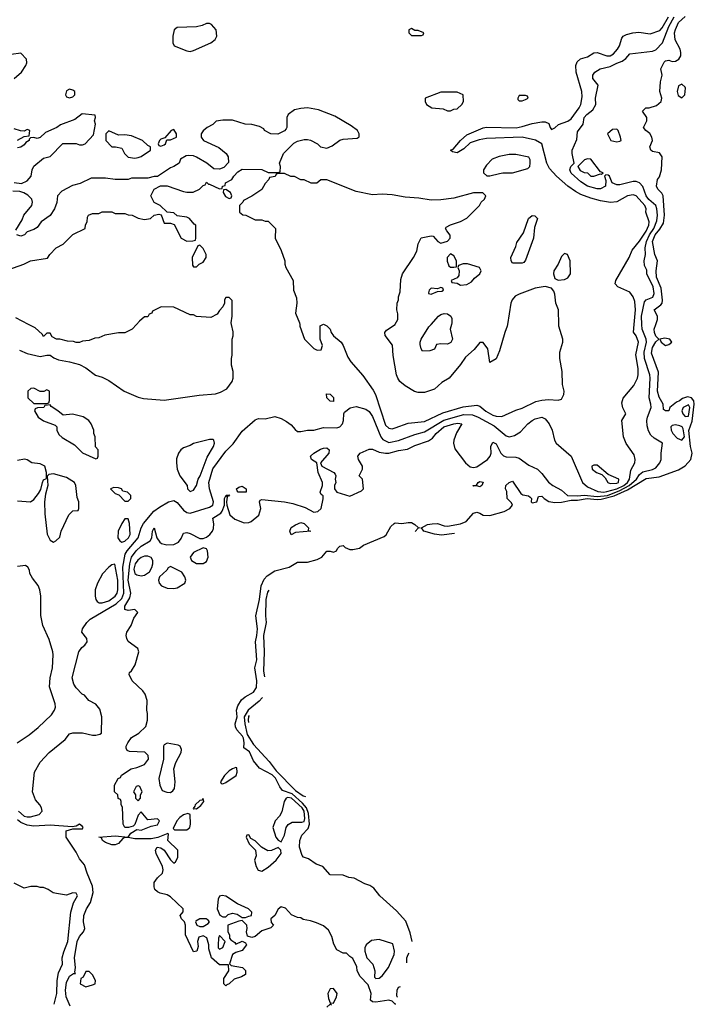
# Model space of a CAD drawing. Header units: inches. Extents: x 2348352 to 2479776, y 460422 to 613655.
# Tile 545 of 590: x 2461163 to 2465306, y 565824 to 571871. Entities that reach past the tile are written whole.
import ezdxf

# ---------------------------------------------------------------- set-up
doc = ezdxf.new("R2010")
doc.units = ezdxf.units.IN
doc.header["$MEASUREMENT"] = 0
doc.layers.add('C4566', color=7, linetype='Continuous')
doc.layers.add('C4567', color=7, linetype='Continuous')

msp = doc.modelspace()

# ---------------------------------------------------------------- linework, layer by layer
at = {"layer": 'C4566', "color": 4}
for points, elevation in [([(2461155.5, 567010), (2461190, 566980.4), (2461210, 566974.9), (2461230, 566975.5), (2461282, 566990), (2461302, 567010), (2461298, 567030), (2461288, 567050), (2461260.2, 567080.2), (2461242, 567130), (2461254, 567250), (2461290, 567311.3), (2461344, 567370), (2461442, 567450), (2461470, 567484.7), (2461490, 567491.3), (2461550, 567491.3), (2461610, 567478), (2461630, 567478), (2461656.4, 567483.6), (2461666, 567490), (2461668.7, 567590), (2461656.5, 567636.5), (2461630, 567668), (2461588, 567690), (2461562, 567722), (2461548, 567730), (2461510, 567768), (2461495.3, 567790), (2461485.2, 567830), (2461527, 567990), (2461544, 568016), (2461562.7, 568030), (2461578, 568050), (2461575.1, 568070), (2461544, 568110), (2461548.7, 568130), (2461576.2, 568170), (2461597, 568190), (2461756.1, 568283.9), (2461790, 568317), (2461802.9, 568350), (2461796, 568510), (2461811.3, 568588.7), (2461823.5, 568610), (2461891, 568690), (2461909.8, 568750.2), (2461923.6, 568776.4), (2461987.9, 568852.1), (2462021.6, 568878.4), (2462077.2, 568910), (2462110, 568917.6), (2462130, 568905.5), (2462170, 568859.5), (2462190, 568844.9), (2462210, 568841.3), (2462330, 568878), (2462349.5, 568890), (2462354, 568910), (2462329.7, 568990), (2462325.1, 569030), (2462350, 569113.4), (2462430, 569220.5), (2462474, 569266), (2462530, 569344), (2462610, 569414), (2462630, 569423), (2462670, 569420.5), (2462730, 569434), (2462770, 569422), (2462802.8, 569402.8), (2462830, 569384), (2462854.2, 569354.2), (2462870, 569343), (2462890, 569342.4), (2462930, 569350.7), (2462970, 569350.7), (2463030, 569367.3), (2463110, 569363.8), (2463130, 569370.7), (2463146.6, 569390), (2463152.7, 569410), (2463154, 569450), (2463159, 569461), (2463192.3, 569487.7), (2463230, 569494.9), (2463290, 569479.5), (2463310, 569465.5), (2463330, 569434), (2463380.4, 569310), (2463393.5, 569293.5), (2463430, 569275.5), (2463490, 569287), (2463590, 569324.2), (2463650, 569341.1), (2463767.7, 569412.3), (2463890, 569447.3), (2463944.1, 569444.1), (2463979.1, 569430), (2464076.4, 569376.4), (2464150, 569315.5), (2464170, 569310.5), (2464202, 569318), (2464239.3, 569340.7), (2464284, 569390), (2464309.6, 569410.4), (2464330, 569420.7), (2464370, 569430.7), (2464390, 569421), (2464414, 569390), (2464434, 569350), (2464446.8, 569290), (2464458.8, 569270), (2464550.8, 569190), (2464620.7, 569030), (2464650, 569002), (2464714.6, 568974.6), (2464750, 568970.2), (2464770, 568972.8), (2464830, 568989.2), (2464873.3, 569010), (2464895.3, 569030), (2464907.6, 569050), (2464915.6, 569104.4), (2464940.7, 569150), (2464943.6, 569170), (2464938, 569198), (2464887.9, 569267.9), (2464871.8, 569310), (2464860.9, 569410), (2464885.2, 569450), (2464868, 569488), (2464861.2, 569518.8), (2464870, 569546), (2464934.7, 569625.2), (2464956.9, 569670), (2464962.4, 569690), (2464962.4, 569730), (2464946.6, 569813.4), (2464963.7, 569890), (2464950, 569929), (2464932, 569952), (2464936.7, 570000)], 32), ([(2461162, 569842), (2461210, 569821), (2461290, 569802.8), (2461330, 569812), (2461350, 569812), (2461374, 569794), (2461401.6, 569781.6), (2461470, 569770.7), (2461530, 569754), (2461570, 569734), (2461628.8, 569688.8), (2461670, 569676.3), (2461710, 569656.3), (2461804.7, 569590), (2461890, 569553.4), (2461924.1, 569544.1), (2462050, 569534.9), (2462266.4, 569566.4), (2462365.6, 569574.4), (2462396.5, 569583.5), (2462436, 569604), (2462468.7, 569650), (2462475.3, 569670), (2462474, 569710), (2462464, 569750), (2462464, 569790), (2462469.1, 569810.9), (2462469, 569910), (2462474, 569930), (2462473.6, 569953.6), (2462464, 570000)], 36), ([(2461881.1, 570000), (2461854, 569970), (2461810, 569948), (2461770, 569948), (2461685.4, 569934.6), (2461650, 569918), (2461625.4, 569914.6), (2461590, 569902), (2461550, 569898), (2461530, 569888.7), (2461510, 569888.7), (2461494.6, 569894.6), (2461456.4, 569896.4), (2461410, 569908.7), (2461389.2, 569909.2), (2461363.1, 569923.1), (2461350, 569946), (2461330, 569946), (2461310, 569926), (2461300.4, 569940.4), (2461258.6, 569978.6), (2461217.5, 570000)], 36), ([(2463474, 565825.6), (2463470, 565825.7), (2463450, 565842.9), (2463430, 565849.1), (2463350, 565836.9), (2463330, 565839.3), (2463317.2, 565850), (2463321.2, 565890), (2463303.1, 565943.1), (2463254.6, 565994.6), (2463235.3, 566030), (2463234.6, 566054.6), (2463210, 566106), (2463190, 566118), (2463170, 566138), (2463150, 566138), (2463110, 566158), (2463092.9, 566192.9), (2463080.1, 566240.1), (2463059.6, 566279.6), (2463030, 566305.2), (2462985.2, 566325.2), (2462950, 566337.2), (2462905.2, 566345.2), (2462890, 566355.3), (2462870, 566358), (2462833.6, 566373.6), (2462795.1, 566415.1), (2462770, 566422), (2462750, 566408), (2462730.8, 566369.2), (2462706, 566350), (2462707.5, 566327.5), (2462722, 566310), (2462716.9, 566303.1), (2462706.4, 566293.6), (2462650, 566274.5), (2462610, 566240.7), (2462590, 566234.5), (2462562.7, 566242.7), (2462556, 566270), (2462561.2, 566290), (2462559, 566310), (2462530, 566338), (2462510, 566335.3), (2462442, 566310), (2462442, 566270), (2462451.3, 566250), (2462452, 566230), (2462459.6, 566219.6), (2462483.6, 566203.6), (2462490, 566194), (2462530, 566212), (2462550, 566202), (2462556, 566190), (2462530, 566155.3), (2462490, 566142), (2462470.8, 566129.2), (2462452.7, 566072.7), (2462462, 566062), (2462530.9, 566050.9), (2462550.8, 566030.8), (2462550.9, 566010.9), (2462550, 566008), (2462526.4, 565993.6), (2462480.5, 565979.5), (2462450, 565949.2), (2462435.3, 565944.7), (2462430, 565938), (2462418, 565950), (2462416.4, 565983.6), (2462448, 566030), (2462446, 566066), (2462390, 566066), (2462342, 566110), (2462324.7, 566164.7), (2462324, 566190), (2462312.5, 566232.5), (2462290, 566244), (2462262.8, 566237.2), (2462256, 566210), (2462259.8, 566180.2), (2462251.3, 566150), (2462230, 566146), (2462182, 566250), (2462182, 566310), (2462175.3, 566330), (2462158, 566350), (2462148, 566370), (2462167.3, 566392.7), (2462168, 566410), (2462090, 566485.2), (2462070, 566496), (2462026, 566506), (2462010, 566514), (2461994, 566530), (2461990, 566546), (2461990, 566571.3), (2462010, 566601), (2462041.2, 566630), (2462045.2, 566650), (2462041.2, 566670), (2462002, 566750), (2461997.2, 566770), (2462008, 566790), (2462030, 566786), (2462050.6, 566770.6), (2462090, 566712), (2462110, 566692), (2462120.4, 566699.6), (2462134.6, 566725.4), (2462135.3, 566770), (2462074, 566830), (2462078, 566870), (2462073.2, 566873.2), (2462012.3, 566847.7), (2461970, 566839.7), (2461870, 566840.5), (2461830, 566849.4), (2461810, 566849.2), (2461797.3, 566842.7), (2461770, 566812.7), (2461750, 566804.2), (2461730, 566804.2), (2461690, 566818.4), (2461672.7, 566830), (2461665.6, 566845.6), (2461648.7, 566851.3), (2461750, 566858), (2461829.4, 566850.6), (2461844.9, 566875.1), (2461882.7, 566897.3), (2461910, 566894), (2461970, 566918), (2462010, 566927), (2462021.2, 566950), (2462010, 566964), (2461950, 566958), (2461910, 567006), (2461890, 566986), (2461871, 566929), (2461861, 566919), (2461830.7, 566909.3), (2461808.7, 566910), (2461799, 566930), (2461795.3, 567035.3), (2461786, 567050), (2461786, 567070), (2461782, 567082), (2461767.3, 567087.3), (2461766, 567110), (2461746, 567130), (2461746, 567170), (2461768.7, 567210), (2461782, 567218), (2461789.3, 567230.7), (2461848, 567270), (2461882, 567278), (2461930, 567298), (2461954, 567330), (2461952.1, 567352.1), (2461931.9, 567371.9), (2461837.2, 567377.2), (2461823.7, 567383.7), (2461818, 567398), (2461817.2, 567410), (2461826.6, 567430), (2461850, 567462.8), (2461894, 567490), (2461937.2, 567530), (2461949.2, 567570), (2461949, 567610), (2461944, 567630), (2461945.2, 567690), (2461933.2, 567730), (2461919, 567750), (2461854, 567810), (2461835.3, 567850), (2461838, 567862), (2461850, 567872), (2461871.6, 567908.4), (2461894, 567990), (2461888.7, 568010), (2461830, 568052.7), (2461820.5, 568070), (2461816.9, 568090), (2461821.6, 568110), (2461847.3, 568150), (2461863.7, 568196.3), (2461888, 568230), (2461870, 568248), (2461830, 568242), (2461809.2, 568250), (2461809.6, 568270), (2461838.9, 568321.1), (2461845.7, 568350), (2461829.8, 568430), (2461839.5, 568530), (2461850, 568570.6), (2461879.5, 568610), (2461910, 568637.1), (2461964, 568670), (2461975.3, 568690), (2461978, 568730), (2461990, 568751.3), (2462004.7, 568690), (2462023.4, 568663.4), (2462035.2, 568655.2), (2462066, 568646), (2462110, 568647.7), (2462137.6, 568662.4), (2462155.1, 568684.9), (2462170, 568718), (2462190, 568721), (2462210, 568716), (2462270, 568684.7), (2462290, 568684.7), (2462310, 568693.4), (2462331.1, 568708.9), (2462347.3, 568730), (2462353.4, 568746.6), (2462355.1, 568775.1), (2462349.2, 568810), (2462399.6, 568840.4), (2462407.6, 568852.4), (2462422, 568890), (2462422, 568930), (2462432, 568952), (2462452.7, 568952.7), (2462446, 568946), (2462434, 568946), (2462438, 568938), (2462434, 568910), (2462434.8, 568890), (2462454, 568830), (2462483.6, 568803.6), (2462541.7, 568781.7), (2462570, 568783.8), (2462584, 568790), (2462631.2, 568828.8), (2462644.5, 568870), (2462635.3, 568910), (2462640.2, 568919.8), (2462650, 568924.7), (2462790, 568910.3), (2462840.9, 568900.9), (2462916.1, 568876.1), (2462970, 568847.7), (2462995.3, 568850), (2463015.1, 568870), (2463028, 568928), (2463027.3, 568947.3), (2463015.3, 568955.3), (2463008.7, 568968.7), (2463022.7, 569010), (2463023.7, 569030), (2462997, 569090), (2462988.9, 569148.9), (2462955.3, 569170), (2462949.3, 569190), (2462969.2, 569210), (2463010, 569233), (2463030, 569240.7), (2463050, 569241), (2463064.7, 569230), (2463062.8, 569210), (2463011, 569150), (2463018, 569130), (2463092, 569090), (2463099.8, 569079.8), (2463104.7, 569070), (2463101, 569050), (2463104.7, 569030), (2463096, 569010), (2463096, 568990), (2463112, 568970), (2463190, 568944.9), (2463263.1, 568976.9), (2463275.3, 568990), (2463268, 569050), (2463248, 569070), (2463268.7, 569111.3), (2463269, 569130), (2463244, 569170), (2463239, 569190), (2463255.3, 569210), (2463310, 569234), (2463330, 569234), (2463370, 569214.9), (2463410, 569208.7), (2463431, 569209), (2463490, 569225.7), (2463545.8, 569234.2), (2463590, 569256.3), (2463674.8, 569285.2), (2463699.5, 569300.5), (2463722, 569330), (2463767.6, 569370), (2463830.3, 569390.3), (2463853.8, 569393.8), (2463878, 569390), (2463846.9, 569333.1), (2463830.5, 569290), (2463827.3, 569270), (2463835.2, 569235.2), (2463900.7, 569150), (2463930, 569124.9), (2463950, 569120.7), (2463970, 569125.5), (2464036, 569170), (2464052.7, 569190), (2464059.3, 569210), (2464057.2, 569250), (2464070, 569276), (2464090, 569266), (2464119.1, 569210), (2464133.7, 569193.7), (2464150, 569185.7), (2464210, 569184.9), (2464230, 569178.9), (2464290, 569135.8), (2464344, 569110), (2464370, 569084.9), (2464410, 569030.4), (2464437.3, 569010), (2464490, 568982), (2464528.3, 568948.3), (2464590, 568947.1), (2464630, 568952.1), (2464710, 568942.8), (2464774, 568950), (2464850, 568980.1), (2464906, 569010), (2464952.1, 569050), (2464970, 569078), (2464990, 569094.9), (2465050, 569108.2), (2465070, 569119.1), (2465094.3, 569150), (2465103, 569170), (2465102, 569210), (2465111.6, 569270), (2465060.6, 569300.6), (2465040.3, 569320.3), (2465025.9, 569345.9), (2465016.6, 569376.6), (2465014.8, 569410), (2465018.8, 569430), (2465041, 569490), (2465040.4, 569510), (2465029.7, 569550), (2465036, 569670), (2465033.5, 569690), (2464999.8, 569790), (2464999.3, 569830), (2465012.8, 569890), (2465009.8, 569910), (2464986.6, 569970), (2464984.7, 570000)], 28), ([(2462883.3, 570000), (2462884.7, 569990), (2462912, 569910), (2462970, 569852), (2462990, 569842), (2463015.3, 569844.7), (2463022, 569870), (2463008.7, 569910), (2463008.7, 569991.3), (2463026, 570000)], 36), ([(2463033.8, 570000), (2463050, 569991.3), (2463070.5, 569970.5), (2463076, 569950), (2463091, 569930), (2463138, 569890), (2463150.7, 569870.7), (2463178.8, 569798.8), (2463196, 569770), (2463270, 569686), (2463335.1, 569595.1), (2463347.7, 569570), (2463410, 569382), (2463430, 569362.4), (2463450, 569359.3), (2463470, 569365.5), (2463550, 569394.4), (2463650, 569403.7), (2463762.4, 569457.6), (2463886.7, 569493.3), (2463970, 569504.9), (2463990, 569497.3), (2464026.1, 569466.1), (2464070, 569442.6), (2464090, 569435.8), (2464125.1, 569434.9), (2464210, 569473.4), (2464250, 569485.5), (2464333.8, 569526.2), (2464370, 569535.5), (2464410, 569539.3), (2464470, 569534.8), (2464490, 569541), (2464504.5, 569570), (2464507, 569590), (2464497, 569630), (2464495.1, 569710), (2464481.2, 569790), (2464481.2, 569830), (2464498, 569890), (2464498, 569910), (2464475.1, 569990), (2464474.9, 570000)], 36), ([(2464159.6, 570000), (2464158, 569990), (2464142, 569950), (2464110, 569838), (2464090, 569789), (2464050, 569766), (2464039, 569850), (2464010, 569888), (2463990, 569888), (2463954, 569846), (2463900.9, 569799.1), (2463870, 569754), (2463801, 569670), (2463756.1, 569643.9), (2463710, 569602), (2463650, 569581.2), (2463610, 569582), (2463587.6, 569587.6), (2463530, 569622.7), (2463497.2, 569650), (2463485.2, 569670), (2463477.2, 569690), (2463457.2, 569810), (2463452.1, 569872.1), (2463407.3, 569932.7), (2463406, 569950), (2463416.4, 569963.6), (2463468.6, 570000)], 36), ([(2463815.2, 570000), (2463806.8, 569970), (2463820.7, 569910), (2463810.4, 569889.6), (2463790, 569879.3), (2463750, 569881.2), (2463724, 569876), (2463710, 569848), (2463682.8, 569837.2), (2463636.4, 569836.4), (2463629, 569849), (2463623.1, 569876.9), (2463622, 569890), (2463628.7, 569910), (2463675.9, 569984.1), (2463690.2, 570000)], 32), ([(2463833.5, 568714.9), (2463753.6, 568706.4), (2463710, 568711.1), (2463646, 568730), (2463631.2, 568750), (2463668.6, 568771.4), (2463696, 568776), (2463730, 568776.5), (2463770, 568762.8), (2463790, 568760.8), (2463870, 568774.4), (2463905.3, 568790), (2463950, 568840.4), (2463970, 568846.7), (2463990, 568841.6), (2464010, 568827.9), (2464050, 568826), (2464139.3, 568850), (2464173.6, 568870), (2464189.2, 568890), (2464184.7, 568904.7), (2464158, 568930), (2464154.6, 568974.6), (2464146, 568990), (2464148, 569010), (2464168.7, 569030), (2464190, 569038), (2464241.6, 568961.6), (2464253.2, 568953.2), (2464287.3, 568947.3), (2464299.1, 568939.1), (2464306, 568930), (2464304, 568910), (2464310, 568904.9), (2464339.3, 568910), (2464350, 568942), (2464370, 568944.7), (2464384.7, 568930), (2464413, 568913), (2464450, 568905.6), (2464490, 568908), (2464550, 568920.7), (2464590, 568919.5), (2464648.6, 568931.4), (2464710, 568924.1), (2464734.2, 568925.8), (2464813.9, 568946.1), (2464895.1, 568984.9), (2465010, 569054.3), (2465090, 569062.8), (2465210, 569105.9), (2465250, 569131.4), (2465284.8, 569170), (2465292.5, 569210), (2465282, 569250), (2465272.6, 569347.4), (2465293.5, 569406.5), (2465306.4, 569510), (2465302.6, 569530), (2465290, 569548.6), (2465265.1, 569554.9), (2465234.4, 569545.6), (2465214.8, 569530), (2465196.7, 569523.3), (2465156, 569490), (2465150, 569469.3), (2465129, 569469), (2465118, 569478), (2465115.3, 569510), (2465090, 569554), (2465081.1, 569590), (2465086, 569706), (2465044, 569824), (2465050, 569858.8), (2465070, 569892), (2465088, 569910), (2465070, 569928), (2465061.2, 569950), (2465059, 569970), (2465069.9, 570000)], 24), ([(2461150, 568916), (2461230, 568911), (2461250, 568924.7), (2461279.5, 568960.5), (2461294, 568986), (2461302.7, 569030), (2461310, 569044.7), (2461327.3, 569052.7), (2461328.7, 569090), (2461318, 569130), (2461290, 569144), (2461238, 569150), (2461210, 569169), (2461193.2, 569173.2), (2461150, 569165.1)], 36), ([(2463574.3, 566210.2), (2463562.2, 566262.2), (2463535.5, 566335.5), (2463478, 566398), (2463376, 566490), (2463337.9, 566537.9), (2463313.6, 566553.6), (2463283.4, 566563.4), (2463218.4, 566598.4), (2463183.7, 566603.7), (2463150, 566617.2), (2463070, 566619.6), (2463024.2, 566670), (2462984.1, 566684.1), (2462937.1, 566717.1), (2462907.3, 566727.3), (2462898, 566738), (2462882.4, 566790), (2462883.5, 566830), (2462896.9, 566863.1), (2462935.5, 566904.5), (2462942.3, 566930), (2462936.4, 566996.4), (2462924.6, 567030), (2462899.8, 567059.8), (2462836.7, 567116.6), (2462777.7, 567137.7), (2462760.6, 567160.6), (2462733.7, 567213.7), (2462713.6, 567233.6), (2462635.2, 567275.2), (2462599.8, 567319.8), (2462575.1, 567375.1), (2462539.3, 567399.3), (2462541.8, 567430), (2462538.2, 567458.2), (2462531.7, 567471.7), (2462496.9, 567510), (2462488.4, 567528.4), (2462487, 567547), (2462498.2, 567590), (2462495.6, 567630), (2462502.3, 567657.7), (2462526.2, 567693.8), (2462548, 567712), (2462598.4, 567741.6), (2462618, 567770), (2462619, 567810), (2462606.9, 567890), (2462619.2, 567940.8), (2462610.8, 568050), (2462620.5, 568090), (2462624.1, 568130), (2462612.8, 568210), (2462636.5, 568310), (2462646, 568394), (2462665.4, 568434.6), (2462683.5, 568456.5), (2462730, 568486.7), (2462817.6, 568510), (2462870, 568540.2), (2462930, 568539.5), (2462990, 568555.2), (2463019.2, 568570), (2463050, 568607.7), (2463070, 568608.2), (2463090, 568600.4), (2463109.2, 568610), (2463115.8, 568624.2), (2463130, 568637.3), (2463150, 568642.8), (2463162.8, 568630), (2463190, 568617), (2463210, 568616.5), (2463250, 568625.4), (2463275.3, 568644.7), (2463402.4, 568697.6), (2463413.3, 568706.7), (2463442.2, 568757.8), (2463463.1, 568776.9), (2463470, 568780.3), (2463510, 568777.4), (2463550, 568783.8), (2463570, 568783.2), (2463590.8, 568770.8), (2463610, 568751.7), (2463622, 568750), (2463610, 568747.6), (2463591.6, 568728.4), (2463591.3, 568728.3)], 24), ([(2461148.7, 567430), (2461221.5, 567478.5), (2461276.2, 567523.8), (2461358, 567602), (2461377.2, 567630), (2461382.7, 567650), (2461380.9, 567670), (2461346.8, 567773.2), (2461349.5, 567830), (2461364.5, 567890), (2461369.4, 567970), (2461366.6, 567990), (2461344.8, 568064.8), (2461305.2, 568150), (2461292.9, 568212.9), (2461292.7, 568330), (2461286.6, 568370), (2461276.2, 568396.2), (2461241.2, 568441.2), (2461225.2, 568470), (2461224, 568490), (2461214, 568510), (2461198.6, 568518.6), (2461150, 568513.6)], 36), ([(2462693.4, 568367.7), (2462685.4, 568354.6), (2462675.1, 568310), (2462672.5, 568210), (2462676, 568170), (2462661.5, 568090), (2462664.6, 567990), (2462660.8, 567870), (2462665.9, 567835.1)], 24), ([(2462654.2, 567709.4), (2462652.9, 567707.2), (2462634.2, 567685.8), (2462566.8, 567630), (2462542.3, 567590), (2462546.2, 567546.2), (2462561.2, 567481.2), (2462600, 567420), (2462694.8, 567314.8), (2462738.2, 567258.2), (2462857.5, 567137.5), (2462905.2, 567105.2), (2462917.6, 567100.3)], 24), ([(2462572.8, 567598.8), (2462567.8, 567592.2), (2462565.9, 567570), (2462568.8, 567554.6)], 28), ([(2461472.3, 565812.3), (2461449.7, 565869.8), (2461444.4, 565910), (2461450, 565958), (2461470, 565996), (2461494, 566014), (2461506, 566014), (2461502, 566022), (2461506.6, 566050), (2461499, 566110), (2461515.6, 566210), (2461530, 566240.7), (2461556, 566270), (2461563.7, 566290), (2461555.1, 566330), (2461558, 566370), (2461573, 566410), (2461598.9, 566450), (2461614, 566510), (2461611.1, 566550), (2461576.9, 566630), (2461561.2, 566681.2), (2461530, 566718), (2461510, 566758), (2461448.4, 566851.6), (2461449.4, 566890.6), (2461490, 566902.8), (2461550, 566902.8), (2461553.3, 566910), (2461550, 566917.2), (2461530, 566931.2), (2461510, 566919), (2461485.8, 566914.2), (2461350, 566925.4), (2461250, 566918.7), (2461210, 566924.2), (2461170, 566941.1), (2461150, 566956.2)], 32), ([(2461375.9, 565824.1), (2461391.3, 565890), (2461393, 565970), (2461402.3, 566017.7), (2461426, 566070), (2461425.1, 566110), (2461433.6, 566146.4), (2461458.7, 566210), (2461477.2, 566390), (2461493.6, 566446.4), (2461518, 566490), (2461510, 566506), (2461490, 566508), (2461450, 566495.3), (2461390, 566504), (2461369.3, 566509.3), (2461338, 566530), (2461310, 566542), (2461290, 566542), (2461270, 566548.7), (2461231.6, 566548.4), (2461190, 566538), (2461130, 566568)], 36), ([(2463540.5, 566079.1), (2463540.1, 566080.1), (2463540.4, 566110), (2463549.1, 566130.9), (2463555.4, 566137.5)], 24), ([(2463485.4, 565867.7), (2463481.3, 565870), (2463479.1, 565879.1), (2463481.1, 565910), (2463490, 565930.4), (2463502.9, 565934)], 24), ([(2463078, 565818), (2463070, 565826), (2463050, 565806)], 32)]:
    msp.add_lwpolyline(points, dxfattribs=dict(at, elevation=elevation))
for points, elevation in [([(2465125.2, 569914.8), (2465094, 569910), (2465102, 569890), (2465130, 569871), (2465150, 569876), (2465168.7, 569890), (2465155.3, 569910)], 24), ([(2461250, 569608), (2461232.7, 569607.3), (2461214, 569590), (2461214, 569550), (2461250, 569514), (2461330, 569514), (2461342, 569518), (2461347.3, 569532.7), (2461346, 569590), (2461330, 569598), (2461311.6, 569588.4), (2461290, 569588)], 36), ([(2463090, 569526), (2463070, 569528), (2463050, 569548), (2463047.3, 569572.7), (2463070, 569572), (2463090, 569552)], 32), ([(2461350, 569506), (2461318, 569502), (2461311.1, 569488.9), (2461272.7, 569487.3), (2461258, 569482), (2461254, 569470), (2461276, 569430), (2461310, 569407.3), (2461381, 569381), (2461391, 569371), (2461391, 569350), (2461404, 569324), (2461424.5, 569304.5), (2461499.8, 569259.8), (2461550, 569212), (2461630, 569174), (2461642, 569178), (2461646, 569190), (2461646, 569230), (2461628, 569248), (2461626, 569310), (2461618, 569330), (2461618, 569350), (2461602, 569390), (2461588, 569410), (2461552.9, 569432.9), (2461488.4, 569448.4), (2461430, 569442), (2461398, 569470), (2461356.4, 569496.4)], 36), ([(2465270, 569505.1), (2465238.7, 569490), (2465228.9, 569470), (2465235.3, 569450), (2465250, 569434), (2465270, 569437.1), (2465279.3, 569490)], 28), ([(2465190, 569382.6), (2465170, 569379.5), (2465161.6, 569370), (2465163.7, 569350), (2465174, 569330), (2465202, 569302), (2465230, 569288.5), (2465246.3, 569310), (2465238.7, 569358.7), (2465230.8, 569370.8), (2465216.6, 569376.6)], 28), ([(2462350, 569294), (2462330, 569294), (2462230, 569268.7), (2462210, 569255.3), (2462170, 569242), (2462152, 569230), (2462138, 569210), (2462126.4, 569173.6), (2462126, 569150), (2462131, 569110), (2462146.8, 569070), (2462192, 569010), (2462194, 568990), (2462210, 568974), (2462230, 568982), (2462248.9, 569011.1), (2462259.3, 569050), (2462271.8, 569070), (2462315.6, 569184.4), (2462353.2, 569250), (2462359, 569270), (2462355.3, 569290)], 36), ([(2464690, 569135.1), (2464678, 569130), (2464678.8, 569110), (2464706, 569090), (2464738, 569078), (2464758, 569058), (2464776, 569030), (2464790, 569022), (2464830, 569025.7), (2464841.2, 569030), (2464842, 569050), (2464778, 569078), (2464710, 569134.5)], 36), ([(2461370, 569082), (2461342, 569078), (2461332.7, 569067.3), (2461336, 569010), (2461322, 568958), (2461316, 568910), (2461316.9, 568836.9), (2461331.6, 568711.6), (2461350, 568674), (2461370, 568662), (2461386, 568670), (2461410, 568694), (2461418, 568730), (2461466, 568830), (2461490, 568854), (2461522, 568858), (2461526, 568870), (2461526, 568910), (2461516.4, 568936.4), (2461508.7, 569010), (2461499, 569030), (2461450, 569059.3)], 36), ([(2461742, 568998), (2461722, 568990), (2461750, 568962), (2461772.7, 568952.7), (2461810, 568914), (2461830, 568914), (2461846, 568930), (2461846, 568950), (2461826, 568970), (2461796.4, 568976.4), (2461788, 568990), (2461770, 568997.2)], 36), ([(2462550, 568969.4), (2462506, 568970), (2462498, 568978), (2462495.3, 568990), (2462510, 569001), (2462530, 569006), (2462554.8, 568990), (2462554, 568970)], 28), ([(2463990, 569002), (2463970, 569008), (2463950, 569006), (2463946, 569010), (2463968, 569012), (2463978, 569030), (2463990, 569036), (2464010, 569031.3), (2464002, 569010)], 24), ([(2461830, 568806), (2461810, 568806), (2461790, 568778), (2461767.3, 568730), (2461766.8, 568690), (2461778, 568670), (2461790, 568662.8), (2461810, 568668), (2461832, 568690), (2461842.7, 568710), (2461838, 568778)], 36), ([(2462830, 568708), (2462822, 568730), (2462830, 568752), (2462858, 568770), (2462890, 568782.8), (2462910, 568776.3), (2462936, 568750), (2462934, 568734), (2462952, 568730), (2462858, 568722)], 24), ([(2461950, 568576), (2461930, 568576), (2461910, 568569.3), (2461888, 568552), (2461873.4, 568530), (2461863.5, 568496.5), (2461870.6, 568470.6), (2461882.4, 568462.4), (2461910, 568456.3), (2461930, 568459.1), (2461959.6, 568480.4), (2461974, 568506), (2461980.9, 568530), (2461981.2, 568550), (2461970, 568568.7)], 28), ([(2462290, 568628.7), (2462230, 568599), (2462211, 568570), (2462218, 568550), (2462250, 568531), (2462290, 568531), (2462310, 568544.7), (2462321.2, 568570), (2462317.2, 568610), (2462310, 568622)], 28), ([(2461747.3, 568527.3), (2461730, 568524), (2461710, 568509.2), (2461672.5, 568467.5), (2461640.7, 568410), (2461627.3, 568370), (2461626.8, 568330), (2461630.8, 568310), (2461639.1, 568299.1), (2461650.6, 568290.6), (2461670, 568290.5), (2461710, 568303.1), (2461750, 568330.5), (2461761.1, 568350), (2461765.7, 568370), (2461766, 568430)], 36), ([(2462090, 568514), (2462074.8, 568505.2), (2462066, 568490), (2462022.8, 568450), (2462014.8, 568430), (2462020.7, 568410), (2462035.2, 568395.2), (2462070, 568380.7), (2462110, 568378), (2462130, 568383), (2462177.2, 568410), (2462182.7, 568430), (2462178, 568450), (2462158.3, 568478.3)], 28), ([(2462070, 567428.7), (2462050, 567418), (2462046.8, 567410), (2462046.8, 567330), (2462018.8, 567210), (2462024.7, 567170), (2462038, 567138), (2462066.4, 567126.4), (2462090, 567126), (2462104.7, 567135.3), (2462114, 567150), (2462118, 567190), (2462109.4, 567270.6), (2462122.7, 567310), (2462156, 567370), (2462157.2, 567390), (2462149.1, 567409.1), (2462136, 567416)], 28), ([(2462490, 567278), (2462470, 567271.3), (2462450, 567257.7), (2462422, 567230), (2462397.3, 567190), (2462400.5, 567180.5), (2462410, 567177.3), (2462430, 567187.3), (2462493.2, 567230), (2462499.3, 567250), (2462495.9, 567275.9)], 28), ([(2461890, 567166), (2461878, 567162), (2461862, 567130), (2461874, 567110), (2461874, 567090), (2461890, 567074), (2461906, 567090), (2461906, 567110), (2461915.3, 567130), (2461902, 567162)], 28), ([(2462290, 567088), (2462282.8, 567077.2), (2462270, 567075.6), (2462241.6, 567050), (2462239.5, 567040.5), (2462227.7, 567027.7), (2462230, 567022), (2462234, 567026), (2462250, 567025.5), (2462275.1, 567044.9), (2462295.1, 567070)], 28), ([(2462810, 567095.3), (2462799.5, 567090), (2462788.2, 567070), (2462774, 567006), (2462759.8, 566980.2), (2462732, 566950), (2462718, 566910), (2462736, 566850), (2462750, 566831.3), (2462770, 566822), (2462790, 566862), (2462799.3, 566910), (2462811.5, 566928.5), (2462837.6, 566942.4), (2462896.6, 566943.4), (2462910, 566947.3), (2462913.7, 566966.3), (2462911, 567010), (2462898.7, 567030), (2462831.8, 567090)], 28), ([(2462196.2, 566996.2), (2462170, 566986.9), (2462147.5, 566972.5), (2462128.7, 566951.3), (2462104.9, 566904.9), (2462114.8, 566894.8), (2462190, 566894.8), (2462209, 566910), (2462213.2, 566930), (2462209.3, 566989.3)], 28), ([(2462570, 566866), (2462558, 566862), (2462554, 566850), (2462572, 566810), (2462611.1, 566771.1), (2462615.3, 566735.3), (2462606, 566710), (2462616, 566670), (2462627.5, 566647.5), (2462650, 566641), (2462690, 566666), (2462739, 566710), (2462768.7, 566750), (2462768, 566770), (2462750, 566788), (2462710, 566769), (2462686.3, 566766.3), (2462649, 566789), (2462610, 566828), (2462582, 566842)], 28), ([(2462407.3, 566492.7), (2462390, 566488), (2462382.8, 566470), (2462376, 566410), (2462391.6, 566371.6), (2462410, 566362), (2462430, 566362), (2462443.7, 566376.3), (2462470, 566384), (2462498, 566378), (2462530, 566358), (2462550, 566358), (2462570, 566364.7), (2462586, 566370), (2462588, 566390), (2462568, 566410), (2462501.5, 566441.5), (2462430, 566489.2)], 28), ([(2462270, 566348.7), (2462244.7, 566335.3), (2462242, 566330), (2462252, 566310), (2462270, 566301), (2462290, 566301), (2462320.4, 566319.6), (2462328, 566330), (2462320.4, 566340.4), (2462308.4, 566348.4)], 28), ([(2462390, 566246), (2462384.7, 566230), (2462382, 566190), (2462382, 566170), (2462390, 566162), (2462410, 566174), (2462426, 566210)], 28), ([(2463370, 566222), (2463323.6, 566216.4), (2463291.6, 566188.4), (2463282, 566170), (2463282, 566150), (2463296, 566110), (2463331.3, 566070), (2463344.7, 566030), (2463342, 565990), (2463350, 565982), (2463370, 565984.7), (2463390, 565998), (2463429, 566050), (2463464, 566130), (2463465.2, 566150), (2463454.6, 566194.6)], 28), ([(2461590, 566026), (2461570, 566026), (2461554, 565990), (2461538, 565982), (2461534, 565950), (2461570, 565932), (2461610, 565944.7), (2461626, 565950), (2461628, 565970), (2461610, 566006)], 32), ([(2463090, 565921.2), (2463070, 565919), (2463054.8, 565890), (2463060.7, 565860.7), (2463070, 565834), (2463090, 565832), (2463109, 565870), (2463112.3, 565890)], 32)]:
    msp.add_lwpolyline(points, close=True, dxfattribs=dict(at, elevation=elevation))
at = {"layer": 'C4567', "color": 4}
for points, elevation in [([(2462330, 571849), (2462310, 571849), (2462283.8, 571836.2), (2462250, 571827.6), (2462130, 571824), (2462111.3, 571810), (2462102.8, 571770), (2462102.8, 571730), (2462111.3, 571710), (2462190, 571680.5), (2462210, 571677.1), (2462230, 571681.3), (2462337.2, 571730), (2462363.7, 571750), (2462373.6, 571770), (2462369.3, 571809.3), (2462342, 571842)], 36), ([(2463570, 571818), (2463554, 571810), (2463554, 571790), (2463570, 571774), (2463630, 571774), (2463642, 571778), (2463646, 571790), (2463610, 571806), (2463590, 571806)], 36), ([(2461470, 571444), (2461450, 571435.3), (2461444, 571410), (2461450, 571398), (2461470, 571391), (2461490, 571398), (2461502, 571410), (2461502, 571430), (2461490, 571439)], 36), ([(2463850, 571426), (2463750, 571426), (2463654, 571390), (2463654, 571370), (2463662, 571350), (2463694, 571330), (2463763.6, 571323.6), (2463790, 571312), (2463810, 571312), (2463830, 571322), (2463850, 571324.7), (2463878, 571350), (2463888, 571370), (2463886, 571410)], 36), ([(2465230, 571475.3), (2465210, 571466), (2465201, 571430), (2465206.4, 571406.4), (2465230, 571392), (2465248, 571410), (2465253.2, 571450), (2465250, 571458)], 24), ([(2464270, 571406), (2464230, 571406), (2464222, 571390), (2464222, 571382), (2464230, 571374), (2464250, 571374), (2464270, 571382), (2464286, 571390), (2464282, 571402)], 36), ([(2461710, 571188), (2461692, 571170), (2461692, 571130), (2461730, 571091.3), (2461751.3, 571091.3), (2461790, 571082), (2461806, 571050), (2461830, 571026.8), (2461870, 571021), (2461890, 571024.7), (2461910, 571031.3), (2461966, 571070), (2461966, 571090), (2461950, 571098), (2461918, 571130), (2461850, 571157.2), (2461810, 571164), (2461770, 571162)], 36), ([(2462110, 571198), (2462094, 571190), (2462054, 571146), (2462030, 571138), (2462022, 571130), (2462014, 571110), (2462018, 571098), (2462030, 571094), (2462050, 571102), (2462058, 571110), (2462066, 571134), (2462090, 571134), (2462126, 571150), (2462126, 571170)], 36), ([(2464830, 571199), (2464803.5, 571196.5), (2464774, 571170), (2464794, 571130), (2464830, 571121), (2464850, 571124.7), (2464858, 571130), (2464854, 571150), (2464839, 571190)], 28), ([(2464210, 571042.7), (2464170, 571042.7), (2464108.1, 571031.9), (2464065.8, 571014.2), (2464030, 570979), (2464011, 570950), (2464012, 570930), (2464031.6, 570911.6), (2464051.6, 570911.6), (2464110, 570926), (2464130, 570930.8), (2464190, 570931), (2464283.1, 570956.9), (2464295.3, 570970), (2464299, 570990), (2464299, 571010), (2464290, 571028)], 36), ([(2464650, 571017.2), (2464632, 571010), (2464592, 570970), (2464604.7, 570944.7), (2464630, 570932), (2464650, 570931.3), (2464671.3, 570911.3), (2464690, 570911), (2464730, 570924.7), (2464736.4, 570923.6), (2464746, 570930), (2464730, 570938), (2464670, 571014)], 28), ([(2462430, 570828), (2462414, 570826), (2462412, 570810), (2462426.4, 570786.4), (2462450, 570774), (2462462, 570778), (2462466, 570790), (2462458, 570810)], 36), ([(2464190, 570375.3), (2464181.2, 570390), (2464179.3, 570410), (2464210, 570478), (2464216.9, 570503.1), (2464257.9, 570562.1), (2464288.6, 570651.4), (2464310, 570668), (2464327.5, 570667.5), (2464344, 570650), (2464325.8, 570594.2), (2464318.5, 570530), (2464270, 570394), (2464259.8, 570380.2), (2464250, 570375.3)], 32), ([(2462270, 570486), (2462258, 570482), (2462222, 570410), (2462223.6, 570363.6), (2462230, 570354), (2462250, 570354), (2462266, 570370), (2462290, 570382), (2462308, 570410), (2462308, 570430), (2462302, 570442), (2462290, 570466)], 36), ([(2463810, 570433.2), (2463788.2, 570411.8), (2463788.1, 570388.1), (2463799.6, 570359.6), (2463810, 570351.3), (2463830, 570352), (2463846, 570354), (2463845.2, 570390), (2463830, 570422)], 36), ([(2464510, 570435.3), (2464490, 570418), (2464471, 570370), (2464442.8, 570330), (2464440.7, 570310), (2464450, 570282), (2464470, 570271), (2464510, 570274.8), (2464530, 570286.8), (2464545.2, 570310), (2464544, 570390), (2464528.4, 570428.4)], 36), ([(2463887.3, 570372.7), (2463858, 570362), (2463854, 570350), (2463862, 570330), (2463859.6, 570300.4), (2463850, 570286), (2463814, 570270), (2463818, 570258), (2463850, 570254), (2463870, 570242), (2463910, 570246), (2463938, 570262), (2463955.5, 570284.5), (2463988.7, 570310), (2463997.2, 570330), (2463988, 570350), (2463912.5, 570372.5)], 36), ([(2463750, 570226), (2463730, 570218), (2463690, 570222), (2463678, 570210), (2463674, 570194), (2463674, 570190), (2463690, 570186), (2463730, 570202), (2463756.4, 570203.6), (2463766, 570210), (2463762, 570222)], 36)]:
    msp.add_lwpolyline(points, close=True, dxfattribs=dict(at, elevation=elevation))
for points, elevation in [([(2464936.7, 570000), (2464945.4, 570090), (2464940.1, 570140.1), (2464931.3, 570170), (2464910, 570198), (2464837.2, 570230), (2464821.2, 570250), (2464824, 570270), (2464906.6, 570410), (2464923.9, 570456.1), (2464970, 570510.6), (2465010, 570572.7), (2465028, 570610), (2465029.6, 570630), (2465009.4, 570689.4), (2465011.6, 570710), (2465002.9, 570730), (2464950, 570789.5), (2464930, 570796.2), (2464896, 570790), (2464830, 570752.7), (2464791.6, 570748.4), (2464730, 570759.3), (2464670, 570776.2), (2464610, 570797.6), (2464576.4, 570816.4), (2464529.7, 570849.7), (2464459.5, 570910), (2464417.7, 570957.7), (2464399.7, 570990), (2464370, 571108.7), (2464331.4, 571131.4), (2464249.5, 571149.5), (2464030, 571140.9), (2463986, 571134), (2463930, 571115.3), (2463890, 571079), (2463850, 571054), (2463820.4, 571060.4), (2463808.7, 571070), (2463824.7, 571075.3), (2463869.5, 571130.5), (2463910, 571164.7), (2464010, 571207.3), (2464030, 571210.7), (2464212.5, 571207.5), (2464250, 571214.8), (2464310, 571234.8), (2464370, 571244.9), (2464390, 571244), (2464413.4, 571233.4), (2464421, 571210), (2464430, 571198), (2464450, 571206.8), (2464472.1, 571227.9), (2464530, 571247.7), (2464550, 571263), (2464599.6, 571330), (2464609.6, 571350), (2464617, 571397), (2464615.1, 571430), (2464580.4, 571550), (2464578, 571590), (2464586.7, 571613.3), (2464608, 571632), (2464650, 571644.4), (2464690, 571668), (2464710, 571670.8), (2464768.8, 571648.8), (2464790, 571650.5), (2464810, 571662.4), (2464835.1, 571690), (2464847.6, 571710), (2464861.4, 571758.5), (2464869.7, 571770.3), (2464890, 571781.3), (2464928.3, 571791.7), (2464964.7, 571795.2), (2465034.8, 571785.2), (2465095.4, 571804.6), (2465110, 571821.1), (2465148.7, 571890)], 32), ([(2464984.7, 570000), (2464981.5, 570050), (2465001.5, 570138.5), (2465010, 570150.4), (2465051.9, 570168.1), (2465059.7, 570190), (2465053.3, 570230), (2465015.1, 570310), (2465013.8, 570333.8), (2465001.5, 570361.5), (2464998, 570390), (2465005.6, 570430), (2465004.4, 570470), (2465013.2, 570510), (2465031.3, 570550), (2465057.8, 570590), (2465075.6, 570635.6), (2465080.4, 570670), (2465077.2, 570710), (2465069.7, 570730), (2465028, 570768), (2465010.9, 570790), (2464990, 570846), (2464970, 570869.5), (2464950, 570877), (2464930, 570878), (2464850, 570857.2), (2464830, 570857.2), (2464802, 570870), (2464786, 570910), (2464776.4, 570916.4), (2464762, 570918), (2464754, 570910), (2464763.6, 570883.6), (2464761, 570850), (2464730, 570833.2), (2464710, 570832.7), (2464650, 570849.6), (2464610, 570875.3), (2464550, 570928.7), (2464542, 570950), (2464548.7, 570970), (2464568, 570990), (2464555.3, 571050), (2464555.3, 571070), (2464584.5, 571135.5), (2464590, 571182), (2464624, 571230), (2464630, 571270.7), (2464646.6, 571290), (2464682.7, 571317.3), (2464702, 571350), (2464699.3, 571390), (2464715.3, 571470), (2464684, 571510), (2464684, 571530), (2464695.3, 571550), (2464728, 571570), (2464790, 571583), (2464830, 571604.9), (2464863.2, 571616.8), (2464886.6, 571633.4), (2464910, 571662.8), (2465050, 571679.1), (2465070, 571687.3), (2465111.1, 571728.9), (2465149.8, 571830), (2465182.5, 571890)], 28), ([(2465069.9, 570000), (2465080.9, 570030), (2465079.3, 570050), (2465059, 570090), (2465100.7, 570119.3), (2465109.6, 570130.4), (2465111.8, 570148.2), (2465102, 570222), (2465073.5, 570290), (2465072.4, 570330), (2465079.6, 570390), (2465063.5, 570430), (2465049.8, 570510), (2465065.6, 570550), (2465095, 570585), (2465117.5, 570622.5), (2465124.2, 570670), (2465115.6, 570790), (2465106.2, 570806.2), (2465082, 570830), (2465073.2, 570850), (2465081.2, 570890), (2465093, 570907), (2465104.5, 570950), (2465109, 571030), (2465093.6, 571053.6), (2465050, 571061.2), (2465039, 571070), (2465033.2, 571090), (2465049.2, 571130), (2465046, 571150), (2465032.9, 571172.9), (2465008.7, 571190), (2464995.3, 571210), (2465014, 571250), (2465014, 571270), (2464988.7, 571310), (2465008, 571330), (2465030, 571330.4), (2465074.7, 571345.3), (2465102.7, 571370), (2465107, 571390), (2465094.5, 571430), (2465099.6, 571490), (2465109.3, 571530), (2465101.2, 571570), (2465121.2, 571610), (2465130, 571618.8), (2465150, 571622.8), (2465170, 571614.8), (2465190, 571616.3), (2465211.4, 571628.6), (2465222.9, 571650), (2465224.5, 571670), (2465219.5, 571690), (2465188.1, 571748.1), (2465185.6, 571790), (2465190, 571811), (2465210, 571854), (2465249.7, 571890.2)], 24), ([(2461130, 571510.8), (2461174, 571550), (2461202, 571590), (2461207.3, 571607.3), (2461206, 571630), (2461170, 571666), (2461110, 571658)], 36), ([(2461090, 570336), (2461189.1, 570370.9), (2461230, 570390.8), (2461333.6, 570406.4), (2461348, 570430), (2461388, 570470), (2461430, 570492), (2461490, 570552), (2461566, 570590), (2461568.4, 570611.6), (2461578, 570630), (2461580.4, 570659.6), (2461586, 570670), (2461610, 570682), (2461650, 570682), (2461670, 570692), (2461730, 570691.3), (2461750, 570682), (2461810, 570682), (2461830, 570672), (2461854, 570670), (2461890, 570652), (2461930, 570644.7), (2461966, 570650), (2461989.1, 570670.9), (2462018, 570678), (2462032, 570672), (2462050, 570622), (2462090, 570622), (2462112.7, 570612.7), (2462154, 570530), (2462190, 570512), (2462227.3, 570512.7), (2462242, 570518), (2462246, 570530), (2462246, 570610), (2462235.3, 570615.3), (2462206, 570650), (2462190, 570658), (2462130, 570666), (2462110, 570686), (2462068.4, 570688.4), (2462026, 570730), (2461988.9, 570748.9), (2461968.7, 570790), (2461988.9, 570831.1), (2462028.4, 570851.6), (2462068.7, 570851.3), (2462170, 570816), (2462190, 570811.3), (2462228.4, 570811.6), (2462268.4, 570831.6), (2462290, 570854), (2462302, 570858), (2462310, 570874), (2462322, 570862), (2462330, 570862), (2462390, 570832), (2462406, 570834), (2462408, 570850), (2462426, 570854), (2462428, 570870), (2462466, 570890), (2462478, 570910), (2462503.1, 570936.9), (2462530, 570954), (2462650, 570951.3), (2462690, 570934), (2462750, 570934), (2462762, 570938), (2462766, 570970), (2462758, 570990), (2462784, 571050), (2462846, 571114), (2462870, 571126), (2462910, 571136), (2462930, 571136), (2462950, 571131), (2462992, 571110), (2463011.1, 571091.1), (2463050, 571082), (2463083.1, 571096.9), (2463130, 571131.3), (2463150, 571138), (2463236.4, 571143.6), (2463247.3, 571152.7), (2463248, 571170), (2463238, 571190), (2463198.6, 571218.6), (2463098.3, 571278.3), (2462998.3, 571318.3), (2462930.6, 571329.4), (2462890, 571326.6), (2462850, 571317.2), (2462811.3, 571290), (2462804.7, 571270), (2462804.7, 571210), (2462799.8, 571200.2), (2462790, 571188), (2462748.4, 571168.4), (2462706, 571170), (2462666, 571190), (2462662, 571202), (2462636.4, 571216.4), (2462590, 571228), (2462548.9, 571228.9), (2462470, 571254), (2462410, 571254), (2462370, 571248), (2462350, 571228), (2462314, 571210), (2462290, 571188), (2462278, 571170), (2462278, 571150), (2462291.3, 571130), (2462386.2, 571086.2), (2462430.6, 571050.6), (2462442.8, 571030), (2462446, 570994), (2462417.3, 570962.7), (2462390, 570952.7), (2462356, 570956), (2462313.2, 570990), (2462250, 571027), (2462230, 571034.5), (2462202.5, 571037.5), (2462185.5, 571034.5), (2462150, 571014), (2462142, 570990), (2462110.7, 570969.3), (2462090, 570962), (2462010, 570908), (2461990, 570908), (2461950, 570898), (2461850, 570898), (2461829.3, 570889.3), (2461750, 570889.2), (2461690, 570899), (2461602.8, 570897.2), (2461533.7, 570866.3), (2461487.5, 570852.5), (2461421.4, 570818.6), (2461396, 570790), (2461391.1, 570748.9), (2461378, 570710), (2461350.5, 570669.5), (2461296, 570630), (2461270, 570595.3), (2461250, 570582), (2461210, 570568), (2461192, 570550), (2461170, 570542), (2461146, 570550)], 36), ([(2461130, 570872), (2461174.6, 570865.4), (2461210, 570881), (2461233.2, 570910), (2461239, 570950), (2461250, 570972), (2461310, 571022), (2461350, 571032), (2461428.4, 571111.6), (2461510, 571112), (2461530, 571102), (2461550, 571102), (2461566, 571110), (2461616.4, 571163.6), (2461628, 571230), (2461622, 571250), (2461628, 571270), (2461626, 571286), (2461546.8, 571293.2), (2461502, 571258), (2461414.8, 571225.2), (2461392, 571210), (2461322, 571178), (2461290, 571148.7), (2461270, 571142), (2461250, 571148), (2461230, 571146), (2461222, 571138), (2461222, 571130), (2461202, 571118), (2461190, 571102), (2461170, 571089), (2461150, 571084)], 36), ([(2461150, 571132), (2461190, 571154), (2461222, 571158), (2461226, 571190), (2461210, 571198), (2461190, 571186), (2461168.4, 571188.4), (2461130, 571202)], 36), ([(2463468.6, 570000), (2463470, 570001), (2463485.2, 570030), (2463484.7, 570064.7), (2463479, 570090), (2463482, 570130), (2463488.7, 570150), (2463488.7, 570170), (2463500.4, 570199.6), (2463504.7, 570275.3), (2463515.3, 570310), (2463582, 570410), (2463602, 570450), (2463610, 570494), (2463629.3, 570530.7), (2463690, 570544.7), (2463702, 570542), (2463732, 570510), (2463750, 570498), (2463790, 570512), (2463808, 570530), (2463807.3, 570547.3), (2463786, 570574), (2463778, 570590), (2463782, 570598), (2463810, 570612), (2463870, 570631.3), (2463910, 570652), (2463988, 570730), (2463998, 570750), (2464018, 570770), (2464026, 570790), (2464007.3, 570807.3), (2463950, 570808), (2463830, 570776), (2463750, 570765.2), (2463690, 570762.7), (2463615.5, 570775.5), (2463530, 570780.9), (2463450, 570795.1), (2463390, 570799), (2463330, 570795.3), (2463230, 570815.3), (2463050, 570888), (2463012.7, 570887.3), (2462987.3, 570867.3), (2462952.7, 570867.3), (2462910, 570888), (2462890, 570888.7), (2462850, 570908), (2462828.4, 570908.4), (2462790, 570926), (2462750, 570926), (2462738, 570922), (2462731.6, 570908.4), (2462698, 570902), (2462694, 570890), (2462670, 570866), (2462650, 570828), (2462590, 570788), (2462538, 570762), (2462534, 570750), (2462514, 570730), (2462514, 570690), (2462532.7, 570672.7), (2462551.6, 570671.6), (2462610, 570642), (2462650, 570642), (2462670, 570634), (2462690, 570634), (2462734, 570590), (2462732, 570530), (2462770, 570454), (2462790.9, 570390.9), (2462791.3, 570370), (2462798, 570350), (2462842, 570270), (2462844.7, 570210), (2462863.6, 570163.6), (2462864.7, 570130), (2462858, 570070), (2462882, 570010), (2462883.3, 570000)], 36), ([(2461140.4, 570579.6), (2461178, 570642), (2461188.7, 570670), (2461238, 570730), (2461242, 570750), (2461238, 570770), (2461213.6, 570793.6), (2461188.9, 570808.9), (2461163.6, 570816.4), (2461122, 570818)], 36), ([(2464474.9, 570000), (2464472.3, 570090), (2464456, 570130), (2464450, 570186), (2464443.2, 570203.2), (2464430, 570222), (2464390, 570232.3), (2464330, 570222.7), (2464230, 570186.6), (2464206.7, 570173.3), (2464188.7, 570151.3), (2464180.5, 570130), (2464159.6, 570000)], 36), ([(2462464, 570000), (2462462, 570010), (2462468, 570050), (2462467.3, 570147.3), (2462450, 570166), (2462430, 570166), (2462422, 570150), (2462422, 570130), (2462411.6, 570108.4), (2462390, 570086), (2462376.9, 570063.1), (2462336.9, 570043.1), (2462250, 570048), (2462230, 570058), (2462210, 570058), (2462110, 570106), (2462032.7, 570107.3), (2461978, 570082), (2461974, 570070), (2461958, 570062), (2461950, 570046), (2461930, 570046), (2461899.6, 570020.4), (2461881.1, 570000)], 36), ([(2461217.5, 570000), (2461140.2, 570040.2)], 36), ([(2463690.2, 570000), (2463735.3, 570050), (2463750, 570061), (2463770, 570066), (2463790, 570064.7), (2463812, 570050), (2463816.9, 570036.9), (2463818, 570010), (2463815.2, 570000)], 32), ([(2463026, 570000), (2463030, 570002), (2463033.8, 570000)], 36)]:
    msp.add_lwpolyline(points, dxfattribs=dict(at, elevation=elevation))

doc.saveas('drawing.dxf')
